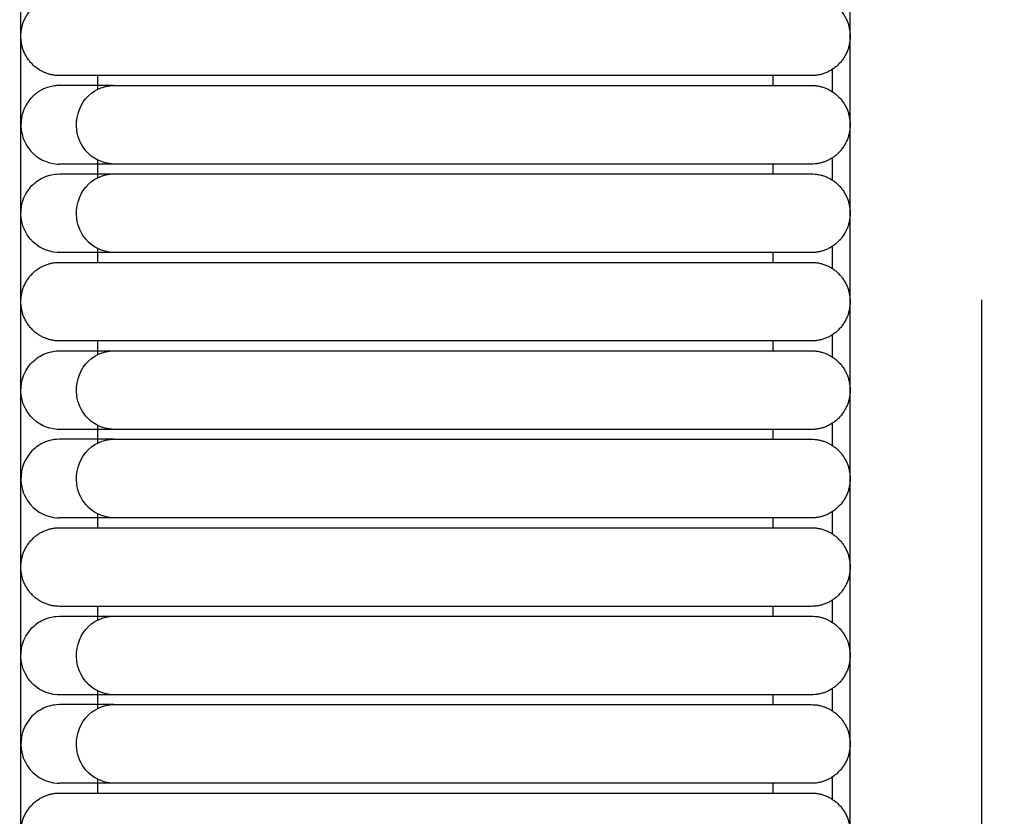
# Model space of a CAD drawing. Header units: millimetres. Extents: x -31695 to -19845, y -5614 to 7253.
# Tile 332 of 432: x -25814 to -25763, y 4725 to 4766. Entities that reach past the tile are written whole.
import ezdxf

# ---------------------------------------------------------------- set-up
doc = ezdxf.new("R2010")
doc.units = ezdxf.units.MM
doc.layers.add('2d', color=7, linetype='Continuous', true_color=0x000000)

msp = doc.modelspace()

# ---------------------------------------------------------------- linework, layer by layer
at = {"layer": '2d', "linetype": 'Continuous', "lineweight": -3}
for points, degree in [([(-25813.959, 4677.247), (-25813.959, 5052.785), (-25813.959, 5428.322)], 2), ([(-25771.146, 4697.546), (-25771.146, 5052.785), (-25771.146, 5408.023)], 2), ([(-25772.072, 4763.327), (-25772.072, 4762.947), (-25772.072, 4762.568), (-25772.072, 4762.189)], 3), ([(-25809.977, 4762.312), (-25809.977, 4762.662), (-25809.977, 4763.012)], 2), ([(-25780.107, 4763.012), (-25788.838, 4763.012), (-25797.57, 4763.012)], 2), ([(-25775.129, 4763.012), (-25775.129, 4762.758), (-25775.129, 4762.504)], 2), ([(-25813.255, 4762.022), (-25813.29, 4761.99), (-25813.324, 4761.959), (-25813.359, 4761.927)], 3), ([(-25813.145, 4762.11), (-25813.182, 4762.081), (-25813.219, 4762.051), (-25813.255, 4762.022)], 3), ([(-25813.029, 4762.19), (-25813.068, 4762.163), (-25813.106, 4762.137), (-25813.145, 4762.11)], 3), ([(-25812.908, 4762.261), (-25812.948, 4762.237), (-25812.989, 4762.214), (-25813.029, 4762.19)], 3), ([(-25812.782, 4762.324), (-25812.824, 4762.303), (-25812.866, 4762.282), (-25812.908, 4762.261)], 3), ([(-25812.653, 4762.378), (-25812.696, 4762.36), (-25812.739, 4762.342), (-25812.782, 4762.324)], 3), ([(-25812.52, 4762.423), (-25812.564, 4762.408), (-25812.609, 4762.393), (-25812.653, 4762.378)], 3), ([(-25812.385, 4762.458), (-25812.43, 4762.446), (-25812.475, 4762.434), (-25812.52, 4762.423)], 3), ([(-25812.247, 4762.484), (-25812.293, 4762.475), (-25812.339, 4762.466), (-25812.385, 4762.458)], 3), ([(-25812.108, 4762.499), (-25812.154, 4762.494), (-25812.201, 4762.489), (-25812.247, 4762.484)], 3), ([(-25811.968, 4762.504), (-25812.015, 4762.503), (-25812.061, 4762.501), (-25812.108, 4762.499)], 3), ([(-25797.57, 4762.504), (-25788.838, 4762.504), (-25780.107, 4762.504)], 2), ([(-25813.359, 4761.927), (-25813.391, 4761.892), (-25813.424, 4761.858), (-25813.456, 4761.824)], 3), ([(-25809.977, 4757.744), (-25809.977, 4758.19), (-25809.977, 4758.636)], 2), ([(-25772.072, 4758.759), (-25772.072, 4758.38), (-25772.072, 4758.001), (-25772.072, 4757.622)], 3), ([(-25812.077, 4758.447), (-25812.043, 4758.447), (-25812.009, 4758.446), (-25811.974, 4758.445)], 3), ([(-25811.676, 4758.445), (-25811.864, 4758.445), (-25811.962, 4758.445), (-25811.967, 4758.445)], 3), ([(-25780.107, 4758.444), (-25788.838, 4758.444), (-25797.57, 4758.444)], 2), ([(-25775.129, 4758.444), (-25775.129, 4758.191), (-25775.129, 4757.937)], 2), ([(-25797.57, 4757.937), (-25788.838, 4757.937), (-25780.107, 4757.937)], 2), ([(-25809.977, 4753.37), (-25809.977, 4753.719), (-25809.977, 4754.069)], 2), ([(-25772.072, 4754.192), (-25772.072, 4753.812), (-25772.072, 4753.433), (-25772.072, 4753.055)], 3), ([(-25811.974, 4753.877), (-25812.009, 4753.878), (-25812.043, 4753.879), (-25812.077, 4753.88)], 3), ([(-25811.676, 4753.877), (-25811.864, 4753.877), (-25811.962, 4753.877), (-25811.967, 4753.877)], 3), ([(-25797.57, 4753.877), (-25798.436, 4753.877), (-25799.306, 4753.877), (-25800.158, 4753.877)], 3), ([(-25780.107, 4753.877), (-25788.838, 4753.877), (-25797.57, 4753.877)], 2), ([(-25775.129, 4753.877), (-25775.129, 4753.623), (-25775.129, 4753.37)], 2), ([(-25797.57, 4753.37), (-25788.838, 4753.37), (-25780.107, 4753.37)], 2), ([(-25809.977, 4748.61), (-25809.977, 4748.96), (-25809.977, 4749.31)], 2), ([(-25780.107, 4749.31), (-25788.838, 4749.31), (-25797.57, 4749.31)], 2), ([(-25775.129, 4749.31), (-25775.129, 4749.056), (-25775.129, 4748.802)], 2), ([(-25772.072, 4749.625), (-25772.072, 4749.245), (-25772.072, 4748.866), (-25772.072, 4748.487)], 3), ([(-25797.57, 4748.802), (-25788.838, 4748.802), (-25780.107, 4748.802)], 2), ([(-25811.974, 4744.743), (-25812.009, 4744.744), (-25812.043, 4744.744), (-25812.077, 4744.745)], 3), ([(-25811.676, 4744.743), (-25811.864, 4744.743), (-25811.962, 4744.743), (-25811.967, 4744.743)], 3), ([(-25809.977, 4744.042), (-25809.977, 4744.488), (-25809.977, 4744.934)], 2), ([(-25797.57, 4744.742), (-25798.436, 4744.743), (-25799.306, 4744.743), (-25800.158, 4744.743)], 3), ([(-25780.107, 4744.742), (-25788.838, 4744.742), (-25797.57, 4744.742)], 2), ([(-25775.129, 4744.742), (-25775.129, 4744.489), (-25775.129, 4744.235)], 2), ([(-25772.072, 4745.057), (-25772.072, 4744.678), (-25772.072, 4744.299), (-25772.072, 4743.92)], 3), ([(-25797.57, 4744.235), (-25788.838, 4744.235), (-25780.107, 4744.235)], 2), ([(-25812.077, 4740.178), (-25812.043, 4740.177), (-25812.009, 4740.176), (-25811.974, 4740.175)], 3), ([(-25811.676, 4740.175), (-25811.864, 4740.175), (-25811.962, 4740.175), (-25811.967, 4740.175)], 3), ([(-25809.977, 4739.668), (-25809.977, 4740.017), (-25809.977, 4740.367)], 2), ([(-25797.57, 4740.175), (-25798.436, 4740.175), (-25799.306, 4740.175), (-25800.158, 4740.175)], 3), ([(-25780.107, 4740.175), (-25788.838, 4740.175), (-25797.57, 4740.175)], 2), ([(-25775.129, 4740.175), (-25775.129, 4739.921), (-25775.129, 4739.668)], 2), ([(-25772.072, 4740.49), (-25772.072, 4740.11), (-25772.072, 4739.731), (-25772.072, 4739.353)], 3), ([(-25797.57, 4739.668), (-25788.838, 4739.668), (-25780.107, 4739.668)], 2), ([(-25809.977, 4734.908), (-25809.977, 4735.258), (-25809.977, 4735.608)], 2), ([(-25780.107, 4735.608), (-25788.838, 4735.608), (-25797.57, 4735.608)], 2), ([(-25775.129, 4735.608), (-25775.129, 4735.354), (-25775.129, 4735.1)], 2), ([(-25772.072, 4735.923), (-25772.072, 4735.543), (-25772.072, 4735.164), (-25772.072, 4734.785)], 3), ([(-25797.57, 4735.1), (-25788.838, 4735.1), (-25780.107, 4735.1)], 2), ([(-25811.974, 4731.041), (-25812.009, 4731.041), (-25812.043, 4731.042), (-25812.077, 4731.043)], 3), ([(-25811.676, 4731.041), (-25811.864, 4731.041), (-25811.962, 4731.041), (-25811.967, 4731.041)], 3), ([(-25809.977, 4730.34), (-25809.977, 4730.786), (-25809.977, 4731.232)], 2), ([(-25797.57, 4731.04), (-25798.436, 4731.04), (-25799.306, 4731.041), (-25800.158, 4731.041)], 3), ([(-25780.107, 4731.04), (-25788.838, 4731.04), (-25797.57, 4731.04)], 2), ([(-25775.129, 4731.04), (-25775.129, 4730.787), (-25775.129, 4730.533)], 2), ([(-25772.072, 4731.355), (-25772.072, 4730.975), (-25772.072, 4730.596), (-25772.072, 4730.218)], 3), ([(-25797.57, 4730.533), (-25788.838, 4730.533), (-25780.107, 4730.533)], 2), ([(-25812.077, 4726.476), (-25812.043, 4726.475), (-25812.009, 4726.474), (-25811.974, 4726.473)], 3), ([(-25811.676, 4726.473), (-25811.864, 4726.473), (-25811.962, 4726.473), (-25811.967, 4726.473)], 3), ([(-25809.977, 4725.966), (-25809.977, 4726.315), (-25809.977, 4726.665)], 2), ([(-25780.107, 4726.473), (-25788.838, 4726.473), (-25797.57, 4726.473)], 2), ([(-25775.129, 4726.473), (-25775.129, 4726.219), (-25775.129, 4725.966)], 2), ([(-25772.072, 4726.788), (-25772.072, 4726.408), (-25772.072, 4726.029), (-25772.072, 4725.651)], 3), ([(-25797.57, 4725.966), (-25788.838, 4725.966), (-25780.107, 4725.966)], 2)]:
    msp.add_open_spline(points, degree=degree, dxfattribs=at)
for points, weights in [([(-25813.959, 4765.042), (-25813.959, 4767.072), (-25811.968, 4767.072)], [1, 0.707106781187, 1]), ([(-25773.137, 4767.072), (-25771.146, 4767.072), (-25771.146, 4765.042)], [0.999999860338, 0.707106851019, 1]), ([(-25811.968, 4763.012), (-25813.959, 4763.012), (-25813.959, 4765.042)], [1, 0.707106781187, 1]), ([(-25771.146, 4765.042), (-25771.146, 4763.012), (-25773.137, 4763.012)], [1, 0.707106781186, 1]), ([(-25809.161, 4763.012), (-25811.968, 4763.012), (-25811.968, 4763.012)], [0.919067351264, 0.951503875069, 1]), ([(-25773.137, 4762.504), (-25771.146, 4762.504), (-25771.146, 4760.474)], [0.999999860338, 0.707106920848, 0.999999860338]), ([(-25771.146, 4760.474), (-25771.146, 4758.444), (-25773.137, 4758.444)], [0.999999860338, 0.707106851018, 1]), ([(-25773.137, 4757.937), (-25771.146, 4757.937), (-25771.146, 4755.907)], [0.999999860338, 0.707106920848, 0.999999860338]), ([(-25771.146, 4755.907), (-25771.146, 4753.877), (-25773.137, 4753.877)], [0.999999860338, 0.707106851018, 1]), ([(-25813.959, 4751.34), (-25813.959, 4753.37), (-25811.968, 4753.37)], [1, 0.707106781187, 1]), ([(-25811.968, 4753.37), (-25811.968, 4753.37), (-25809.161, 4753.37)], [1, 0.951503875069, 0.919067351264]), ([(-25773.137, 4753.37), (-25771.146, 4753.37), (-25771.146, 4751.34)], [1, 0.707106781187, 1]), ([(-25811.968, 4749.31), (-25813.959, 4749.31), (-25813.959, 4751.34)], [1, 0.707106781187, 1]), ([(-25771.146, 4751.34), (-25771.146, 4749.31), (-25773.137, 4749.31)], [1, 0.707106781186, 1]), ([(-25809.161, 4749.31), (-25811.968, 4749.31), (-25811.968, 4749.31)], [0.919067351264, 0.951503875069, 1]), ([(-25773.137, 4748.802), (-25771.146, 4748.802), (-25771.146, 4746.772)], [1, 0.707106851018, 0.999999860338]), ([(-25773.137, 4744.235), (-25771.146, 4744.235), (-25771.146, 4742.205)], [0.999999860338, 0.707106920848, 0.999999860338]), ([(-25771.146, 4742.205), (-25771.146, 4740.175), (-25773.137, 4740.175)], [0.999999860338, 0.707106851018, 1]), ([(-25813.959, 4737.638), (-25813.959, 4739.668), (-25811.968, 4739.668)], [0.999999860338, 0.707106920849, 0.999999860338]), ([(-25811.968, 4739.668), (-25811.968, 4739.668), (-25809.161, 4739.668)], [0.999999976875, 0.951503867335, 0.919067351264]), ([(-25773.137, 4739.668), (-25771.146, 4739.668), (-25771.146, 4737.638)], [0.999999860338, 0.707106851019, 1]), ([(-25811.968, 4735.608), (-25813.959, 4735.608), (-25813.959, 4737.638)], [1, 0.707106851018, 0.999999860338]), ([(-25771.146, 4737.638), (-25771.146, 4735.608), (-25773.137, 4735.608)], [1, 0.707106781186, 1]), ([(-25809.161, 4735.608), (-25811.968, 4735.608), (-25811.968, 4735.608)], [0.919067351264, 0.951503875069, 1]), ([(-25773.137, 4735.1), (-25771.146, 4735.1), (-25771.146, 4733.07)], [0.999999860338, 0.707106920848, 0.999999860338]), ([(-25771.146, 4733.07), (-25771.146, 4731.04), (-25773.137, 4731.04)], [0.999999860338, 0.707106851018, 1]), ([(-25773.137, 4730.533), (-25771.146, 4730.533), (-25771.146, 4728.503)], [0.999999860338, 0.707106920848, 0.999999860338]), ([(-25771.146, 4728.503), (-25771.146, 4726.473), (-25773.137, 4726.473)], [0.999999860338, 0.707106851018, 1]), ([(-25813.959, 4723.936), (-25813.959, 4725.966), (-25811.968, 4725.966)], [1, 0.707106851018, 0.999999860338]), ([(-25811.968, 4725.966), (-25811.968, 4725.966), (-25809.161, 4725.966)], [1, 0.951503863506, 0.919067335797]), ([(-25773.137, 4725.966), (-25771.146, 4725.966), (-25771.146, 4723.936)], [1, 0.707106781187, 1])]:
    msp.add_rational_spline(points, weights, degree=2, dxfattribs=at)
for points, weights, knots in [([(-25797.57, 4763.012), (-25802.519, 4763.012), (-25806.018, 4763.012), (-25808.359, 4763.012), (-25809.161, 4763.012)], [1, 0.853553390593, 0.853553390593, 0.853553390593, 0.919067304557], [20.699849, 20.699849, 20.699849, 21.693962, 21.693962, 22.358871, 22.358871, 22.358871]), ([(-25773.137, 4763.012), (-25773.137, 4763.012), (-25775.179, 4763.012), (-25777.22, 4763.012), (-25780.107, 4763.012)], [0.999999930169, 0.853553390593, 0.853553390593, 0.853553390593, 1], [17.786146, 17.786146, 17.786146, 18.366045, 18.366045, 18.945944, 18.945944, 18.945944]), ([(-25780.107, 4762.504), (-25777.22, 4762.504), (-25775.179, 4762.504), (-25773.137, 4762.504), (-25773.137, 4762.504)], [1, 0.853553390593, 0.853553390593, 0.853553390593, 1], [5.598928, 5.598928, 5.598928, 6.178827, 6.178827, 6.758726, 6.758726, 6.758726]), ([(-25773.137, 4758.444), (-25773.137, 4758.444), (-25775.179, 4758.444), (-25777.22, 4758.444), (-25780.107, 4758.444)], [1, 0.853553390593, 0.853553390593, 0.853553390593, 1], [8.643682, 8.643682, 8.643682, 9.223581, 9.223581, 9.80348, 9.80348, 9.80348]), ([(-25780.107, 4757.937), (-25777.22, 4757.937), (-25775.179, 4757.937), (-25773.137, 4757.937), (-25773.137, 4757.937)], [1, 0.853553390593, 0.853553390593, 0.853553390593, 0.999999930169], [19.599792, 19.599792, 19.599792, 20.179691, 20.179691, 20.75959, 20.75959, 20.75959]), ([(-25773.137, 4753.877), (-25773.137, 4753.877), (-25775.179, 4753.877), (-25777.22, 4753.877), (-25780.107, 4753.877)], [1, 0.853553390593, 0.853553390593, 0.853553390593, 0.999999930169], [22.644545, 22.644545, 22.644545, 23.224444, 23.224444, 23.804343, 23.804343, 23.804343]), ([(-25809.161, 4753.37), (-25808.359, 4753.37), (-25806.018, 4753.37), (-25802.519, 4753.37), (-25797.57, 4753.37)], [0.919067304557, 0.853553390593, 0.853553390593, 0.853553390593, 1], [11.328464, 11.328464, 11.328464, 11.993374, 11.993374, 12.987487, 12.987487, 12.987487]), ([(-25780.107, 4753.37), (-25777.22, 4753.37), (-25775.179, 4753.37), (-25773.137, 4753.37), (-25773.137, 4753.37)], [1, 0.853553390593, 0.853553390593, 0.853553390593, 1], [14.741392, 14.741392, 14.741392, 15.321291, 15.321291, 15.90119, 15.90119, 15.90119]), ([(-25797.57, 4749.31), (-25802.519, 4749.31), (-25806.018, 4749.31), (-25808.359, 4749.31), (-25809.161, 4749.31)], [1, 0.853553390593, 0.853553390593, 0.853553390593, 0.919067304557], [20.699849, 20.699849, 20.699849, 21.693962, 21.693962, 22.358871, 22.358871, 22.358871]), ([(-25773.137, 4749.31), (-25773.137, 4749.31), (-25775.179, 4749.31), (-25777.22, 4749.31), (-25780.107, 4749.31)], [1, 0.853553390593, 0.853553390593, 0.853553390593, 1], [17.786146, 17.786146, 17.786146, 18.366045, 18.366045, 18.945944, 18.945944, 18.945944]), ([(-25780.107, 4748.802), (-25777.22, 4748.802), (-25775.179, 4748.802), (-25773.137, 4748.802), (-25773.137, 4748.802)], [0.999999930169, 0.853553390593, 0.853553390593, 0.853553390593, 0.999999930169], [19.599792, 19.599792, 19.599792, 20.179691, 20.179691, 20.75959, 20.75959, 20.75959]), ([(-25771.146, 4746.772), (-25771.146, 4745.931), (-25771.729, 4745.337), (-25772.312, 4744.742), (-25773.137, 4744.742)], [1, 0.853553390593, 0.853553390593, 0.853553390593, 1], [22.3303859, 22.3303859, 22.3303859, 22.4960713, 22.4960713, 22.6617567, 22.6617567, 22.6617567]), ([(-25773.137, 4744.742), (-25773.137, 4744.742), (-25775.179, 4744.742), (-25777.22, 4744.742), (-25780.107, 4744.742)], [1, 0.853553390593, 0.853553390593, 0.853553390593, 1], [22.661757, 22.661757, 22.661757, 23.241656, 23.241656, 23.821555, 23.821555, 23.821555]), ([(-25780.107, 4744.235), (-25777.22, 4744.235), (-25775.179, 4744.235), (-25773.137, 4744.235), (-25773.137, 4744.235)], [1, 0.853553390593, 0.853553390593, 0.853553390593, 1], [5.355154, 5.355154, 5.355154, 5.935053, 5.935053, 6.514952, 6.514952, 6.514952]), ([(-25773.137, 4740.175), (-25773.137, 4740.175), (-25775.179, 4740.175), (-25777.22, 4740.175), (-25780.107, 4740.175)], [1, 0.853553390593, 0.853553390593, 0.853553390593, 1], [8.399907, 8.399907, 8.399907, 8.979806, 8.979806, 9.559705, 9.559705, 9.559705]), ([(-25809.161, 4739.668), (-25808.359, 4739.668), (-25806.018, 4739.668), (-25802.519, 4739.668), (-25797.57, 4739.668)], [0.919067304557, 0.853553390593, 0.853553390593, 0.853553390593, 1], [11.328464, 11.328464, 11.328464, 11.993374, 11.993374, 12.987487, 12.987487, 12.987487]), ([(-25780.107, 4739.668), (-25777.22, 4739.668), (-25775.179, 4739.668), (-25773.137, 4739.668), (-25773.137, 4739.668)], [1, 0.853553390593, 0.853553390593, 0.853553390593, 0.999999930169], [14.741392, 14.741392, 14.741392, 15.321291, 15.321291, 15.90119, 15.90119, 15.90119]), ([(-25797.57, 4735.608), (-25802.519, 4735.608), (-25806.018, 4735.608), (-25808.359, 4735.608), (-25809.161, 4735.608)], [1, 0.853553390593, 0.853553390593, 0.853553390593, 0.919067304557], [20.699849, 20.699849, 20.699849, 21.693962, 21.693962, 22.358871, 22.358871, 22.358871]), ([(-25773.137, 4735.608), (-25773.137, 4735.608), (-25775.179, 4735.608), (-25777.22, 4735.608), (-25780.107, 4735.608)], [1, 0.853553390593, 0.853553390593, 0.853553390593, 1], [17.786146, 17.786146, 17.786146, 18.366045, 18.366045, 18.945944, 18.945944, 18.945944]), ([(-25780.107, 4735.1), (-25777.22, 4735.1), (-25775.179, 4735.1), (-25773.137, 4735.1), (-25773.137, 4735.1)], [1, 0.853553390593, 0.853553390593, 0.853553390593, 1], [19.599792, 19.599792, 19.599792, 20.179691, 20.179691, 20.75959, 20.75959, 20.75959]), ([(-25773.137, 4731.04), (-25773.137, 4731.04), (-25775.179, 4731.04), (-25777.22, 4731.04), (-25780.107, 4731.04)], [1, 0.853553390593, 0.853553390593, 0.853553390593, 1], [22.644545, 22.644545, 22.644545, 23.224444, 23.224444, 23.804343, 23.804343, 23.804343]), ([(-25780.107, 4730.533), (-25777.22, 4730.533), (-25775.179, 4730.533), (-25773.137, 4730.533), (-25773.137, 4730.533)], [1, 0.853553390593, 0.853553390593, 0.853553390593, 1], [5.598928, 5.598928, 5.598928, 6.178827, 6.178827, 6.758726, 6.758726, 6.758726]), ([(-25773.137, 4726.473), (-25773.137, 4726.473), (-25775.179, 4726.473), (-25777.22, 4726.473), (-25780.107, 4726.473)], [1, 0.853553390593, 0.853553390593, 0.853553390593, 1], [8.643682, 8.643682, 8.643682, 9.223581, 9.223581, 9.80348, 9.80348, 9.80348]), ([(-25809.161, 4725.966), (-25808.359, 4725.966), (-25806.018, 4725.966), (-25802.519, 4725.966), (-25797.57, 4725.966)], [0.919067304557, 0.853553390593, 0.853553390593, 0.853553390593, 1], [11.328464, 11.328464, 11.328464, 11.993374, 11.993374, 12.987487, 12.987487, 12.987487]), ([(-25780.107, 4725.966), (-25777.22, 4725.966), (-25775.179, 4725.966), (-25773.137, 4725.966), (-25773.137, 4725.966)], [1, 0.853553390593, 0.853553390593, 0.853553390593, 1], [14.741392, 14.741392, 14.741392, 15.321291, 15.321291, 15.90119, 15.90119, 15.90119])]:
    msp.add_rational_spline(points, weights, degree=2, knots=knots, dxfattribs=at)
for points, knots in [([(-25809.161, 4762.504), (-25809.844, 4762.504), (-25810.402, 4762.504), (-25810.835, 4762.504), (-25811.204, 4762.504), (-25811.481, 4762.504), (-25811.669, 4762.504), (-25811.857, 4762.504), (-25811.954, 4762.504), (-25811.968, 4762.504)], [0, 0, 0, 0, 0.864998, 0.864998, 0.864998, 1.595029, 1.595029, 1.595029, 2.314462, 2.314462, 2.314462, 2.314462]), ([(-25809.169, 4758.445), (-25809.775, 4758.477), (-25810.269, 4758.727), (-25810.607, 4759.127), (-25810.858, 4759.425), (-25811.023, 4759.802), (-25811.075, 4760.196), (-25811.151, 4760.776), (-25810.975, 4761.387), (-25810.605, 4761.824), (-25810.244, 4762.25), (-25809.705, 4762.504), (-25809.161, 4762.504)], [1.6012688, 1.6012688, 1.6012688, 1.6012688, 1.7660611, 1.7660611, 1.7660611, 1.887291, 1.887291, 1.887291, 2.0683148, 2.0683148, 2.0683148, 2.2447259, 2.2447259, 2.2447259, 2.2447259]), ([(-25809.161, 4762.504), (-25809.014, 4762.504), (-25808.823, 4762.504), (-25808.591, 4762.504), (-25807.988, 4762.504), (-25807.125, 4762.504), (-25806.134, 4762.504), (-25805.082, 4762.504), (-25803.775, 4762.504), (-25802.28, 4762.504), (-25800.789, 4762.504), (-25799.173, 4762.504), (-25797.57, 4762.504)], [2.244726, 2.244726, 2.244726, 2.244726, 2.426888, 2.426888, 2.426888, 2.879715, 2.879715, 2.879715, 3.355409, 3.355409, 3.355409, 3.845023, 3.845023, 3.845023, 3.845023]), ([(-25813.456, 4761.824), (-25813.837, 4761.387), (-25814.019, 4760.776), (-25813.941, 4760.196), (-25813.887, 4759.802), (-25813.717, 4759.425), (-25813.458, 4759.127), (-25813.11, 4758.727), (-25812.601, 4758.477), (-25812.077, 4758.447)], [14.7819117, 14.7819117, 14.7819117, 14.7819117, 14.9670219, 14.9670219, 14.9670219, 15.0909883, 15.0909883, 15.0909883, 15.2595006, 15.2595006, 15.2595006, 15.2595006]), ([(-25809.169, 4758.445), (-25809.851, 4758.445), (-25810.41, 4758.445), (-25810.843, 4758.445), (-25811.211, 4758.445), (-25811.489, 4758.445), (-25811.676, 4758.445)], [0, 0, 0, 0, 0.882578, 0.882578, 0.882578, 1.627446, 1.627446, 1.627446, 1.627446]), ([(-25797.57, 4758.445), (-25799.174, 4758.445), (-25800.791, 4758.445), (-25802.283, 4758.445), (-25803.779, 4758.445), (-25805.086, 4758.445), (-25806.139, 4758.445), (-25807.131, 4758.445), (-25807.994, 4758.445), (-25808.598, 4758.445), (-25808.83, 4758.445), (-25809.021, 4758.445), (-25809.169, 4758.445)], [0, 0, 0, 0, 0.489921, 0.489921, 0.489921, 0.9659, 0.9659, 0.9659, 1.418992, 1.418992, 1.418992, 1.601269, 1.601269, 1.601269, 1.601269]), ([(-25812.077, 4753.88), (-25812.601, 4753.909), (-25813.11, 4754.16), (-25813.458, 4754.56), (-25813.717, 4754.858), (-25813.887, 4755.235), (-25813.941, 4755.629), (-25814.019, 4756.209), (-25813.837, 4756.819), (-25813.456, 4757.256), (-25813.27, 4757.47), (-25813.038, 4757.64), (-25812.655, 4757.815), (-25812.521, 4757.86), (-25812.293, 4757.911), (-25812.201, 4757.925), (-25811.968, 4757.937)], [13.4536647, 13.4536647, 13.4536647, 13.4536647, 13.6698231, 13.6698231, 13.6698231, 13.8288406, 13.8288406, 13.8288406, 14.0662899, 14.0662899, 14.0662899, 14.1797667, 14.1797667, 14.2364823, 14.2364823, 14.2742571, 14.2742571, 14.2742571, 14.2742571]), ([(-25811.968, 4757.937), (-25811.954, 4757.937), (-25811.857, 4757.937), (-25811.669, 4757.937), (-25811.481, 4757.937), (-25811.204, 4757.937), (-25810.835, 4757.937), (-25810.402, 4757.937), (-25809.844, 4757.937), (-25809.161, 4757.937)], [14.274257, 14.274257, 14.274257, 14.274257, 14.962807, 14.962807, 14.962807, 15.661498, 15.661498, 15.661498, 16.489364, 16.489364, 16.489364, 16.489364]), ([(-25809.176, 4753.877), (-25809.775, 4753.909), (-25810.269, 4754.16), (-25810.607, 4754.56), (-25810.858, 4754.858), (-25811.023, 4755.235), (-25811.075, 4755.629), (-25811.151, 4756.209), (-25810.975, 4756.819), (-25810.605, 4757.256), (-25810.244, 4757.683), (-25809.705, 4757.937), (-25809.161, 4757.937)], [0.0014909, 0.0014909, 0.0014909, 0.0014909, 0.1660925, 0.1660925, 0.1660925, 0.287182, 0.287182, 0.287182, 0.4679963, 0.4679963, 0.4679963, 0.6442032, 0.6442032, 0.6442032, 0.6442032]), ([(-25809.161, 4757.937), (-25809.014, 4757.937), (-25808.823, 4757.937), (-25808.591, 4757.937), (-25807.988, 4757.937), (-25807.125, 4757.937), (-25806.134, 4757.937), (-25805.082, 4757.937), (-25803.775, 4757.937), (-25802.28, 4757.937), (-25800.789, 4757.937), (-25799.173, 4757.937), (-25797.57, 4757.937)], [16.489364, 16.489364, 16.489364, 16.489364, 16.643777, 16.643777, 16.643777, 17.027624, 17.027624, 17.027624, 17.430856, 17.430856, 17.430856, 17.845886, 17.845886, 17.845886, 17.845886]), ([(-25809.169, 4753.877), (-25809.851, 4753.877), (-25810.41, 4753.877), (-25810.843, 4753.877), (-25811.211, 4753.877), (-25811.489, 4753.877), (-25811.676, 4753.877)], [1.601269, 1.601269, 1.601269, 1.601269, 2.483847, 2.483847, 2.483847, 3.228714, 3.228714, 3.228714, 3.228714]), ([(-25797.57, 4753.877), (-25799.174, 4753.877), (-25800.791, 4753.877), (-25802.283, 4753.877), (-25803.779, 4753.877), (-25805.086, 4753.877), (-25806.139, 4753.877), (-25807.131, 4753.877), (-25807.994, 4753.877), (-25808.598, 4753.877), (-25808.83, 4753.877), (-25809.021, 4753.877), (-25809.169, 4753.877)], [0, 0, 0, 0, 0.489921, 0.489921, 0.489921, 0.9659, 0.9659, 0.9659, 1.418993, 1.418993, 1.418993, 1.601269, 1.601269, 1.601269, 1.601269]), ([(-25764.368, 4751.433), (-25764.368, 4721.94), (-25764.368, 4672.42), (-25764.368, 4639.824), (-25763.571, 4625.813), (-25763.391, 4623.337), (-25763.187, 4621.125)], [-1.557286, -1.557286, -1.557286, -1.557286, -1, -0.5, -0.5, -0.378504, -0.378504, -0.378504, -0.378504]), ([(-25812.077, 4744.745), (-25812.601, 4744.775), (-25813.11, 4745.025), (-25813.458, 4745.425), (-25813.717, 4745.723), (-25813.887, 4746.1), (-25813.941, 4746.494), (-25814.019, 4747.074), (-25813.837, 4747.685), (-25813.456, 4748.122), (-25813.27, 4748.335), (-25813.038, 4748.505), (-25812.655, 4748.68), (-25812.521, 4748.725), (-25812.293, 4748.776), (-25812.201, 4748.79), (-25811.968, 4748.802)], [13.4536552, 13.4536552, 13.4536552, 13.4536552, 13.6698162, 13.6698162, 13.6698162, 13.8288354, 13.8288354, 13.8288354, 14.0662875, 14.0662875, 14.0662875, 14.1797656, 14.1797656, 14.2364819, 14.2364819, 14.2742571, 14.2742571, 14.2742571, 14.2742571]), ([(-25811.968, 4748.802), (-25811.954, 4748.802), (-25811.857, 4748.802), (-25811.669, 4748.802), (-25811.481, 4748.802), (-25811.204, 4748.802), (-25810.835, 4748.802), (-25810.402, 4748.802), (-25809.844, 4748.802), (-25809.161, 4748.802)], [14.274257, 14.274257, 14.274257, 14.274257, 14.962807, 14.962807, 14.962807, 15.661498, 15.661498, 15.661498, 16.489364, 16.489364, 16.489364, 16.489364]), ([(-25809.169, 4744.743), (-25809.775, 4744.775), (-25810.269, 4745.025), (-25810.607, 4745.425), (-25810.858, 4745.723), (-25811.023, 4746.1), (-25811.075, 4746.494), (-25811.151, 4747.074), (-25810.975, 4747.685), (-25810.605, 4748.122), (-25810.244, 4748.548), (-25809.705, 4748.802), (-25809.161, 4748.802)], [1.6012688, 1.6012688, 1.6012688, 1.6012688, 1.7660611, 1.7660611, 1.7660611, 1.887291, 1.887291, 1.887291, 2.0683148, 2.0683148, 2.0683148, 2.2447259, 2.2447259, 2.2447259, 2.2447259]), ([(-25809.161, 4748.802), (-25809.014, 4748.802), (-25808.823, 4748.802), (-25808.591, 4748.802), (-25807.988, 4748.802), (-25807.125, 4748.802), (-25806.134, 4748.802), (-25805.082, 4748.802), (-25803.775, 4748.802), (-25802.28, 4748.802), (-25800.789, 4748.802), (-25799.173, 4748.802), (-25797.57, 4748.802)], [16.489364, 16.489364, 16.489364, 16.489364, 16.643777, 16.643777, 16.643777, 17.027624, 17.027624, 17.027624, 17.430856, 17.430856, 17.430856, 17.845886, 17.845886, 17.845886, 17.845886]), ([(-25809.169, 4744.743), (-25809.851, 4744.743), (-25810.41, 4744.743), (-25810.843, 4744.743), (-25811.211, 4744.743), (-25811.489, 4744.743), (-25811.676, 4744.743)], [0, 0, 0, 0, 0.882578, 0.882578, 0.882578, 1.627446, 1.627446, 1.627446, 1.627446]), ([(-25797.57, 4744.743), (-25799.174, 4744.743), (-25800.791, 4744.743), (-25802.283, 4744.743), (-25803.779, 4744.743), (-25805.086, 4744.743), (-25806.139, 4744.743), (-25807.131, 4744.743), (-25807.994, 4744.743), (-25808.598, 4744.743), (-25808.83, 4744.743), (-25809.021, 4744.743), (-25809.169, 4744.743)], [0, 0, 0, 0, 0.489921, 0.489921, 0.489921, 0.9659, 0.9659, 0.9659, 1.418992, 1.418992, 1.418992, 1.601269, 1.601269, 1.601269, 1.601269]), ([(-25811.968, 4744.235), (-25812.201, 4744.223), (-25812.293, 4744.209), (-25812.521, 4744.158), (-25812.655, 4744.113), (-25813.038, 4743.938), (-25813.27, 4743.768), (-25813.456, 4743.554), (-25813.837, 4743.117), (-25814.019, 4742.506), (-25813.941, 4741.927), (-25813.887, 4741.533), (-25813.717, 4741.156), (-25813.458, 4740.858), (-25813.11, 4740.458), (-25812.601, 4740.207), (-25812.077, 4740.178)], [9.716293, 9.716293, 9.716293, 9.716293, 9.7540678, 9.7540678, 9.8107834, 9.8107834, 9.9242602, 9.9242602, 9.9242602, 10.1617095, 10.1617095, 10.1617095, 10.320727, 10.320727, 10.320727, 10.5368854, 10.5368854, 10.5368854, 10.5368854]), ([(-25809.161, 4744.235), (-25809.844, 4744.235), (-25810.402, 4744.235), (-25810.835, 4744.235), (-25811.204, 4744.235), (-25811.481, 4744.235), (-25811.669, 4744.235), (-25811.857, 4744.235), (-25811.954, 4744.235), (-25811.968, 4744.235)], [7.501186, 7.501186, 7.501186, 7.501186, 8.329052, 8.329052, 8.329052, 9.027743, 9.027743, 9.027743, 9.716293, 9.716293, 9.716293, 9.716293]), ([(-25809.169, 4740.175), (-25809.775, 4740.207), (-25810.269, 4740.458), (-25810.607, 4740.858), (-25810.858, 4741.156), (-25811.023, 4741.533), (-25811.075, 4741.927), (-25811.151, 4742.506), (-25810.975, 4743.117), (-25810.605, 4743.554), (-25810.244, 4743.981), (-25809.705, 4744.235), (-25809.161, 4744.235)], [1.6012688, 1.6012688, 1.6012688, 1.6012688, 1.7660611, 1.7660611, 1.7660611, 1.887291, 1.887291, 1.887291, 2.0683148, 2.0683148, 2.0683148, 2.2447259, 2.2447259, 2.2447259, 2.2447259]), ([(-25809.161, 4744.235), (-25809.014, 4744.235), (-25808.823, 4744.235), (-25808.591, 4744.235), (-25807.988, 4744.235), (-25807.125, 4744.235), (-25806.134, 4744.235), (-25805.082, 4744.235), (-25803.775, 4744.235), (-25802.28, 4744.235), (-25800.789, 4744.235), (-25799.173, 4744.235), (-25797.57, 4744.235)], [2.244726, 2.244726, 2.244726, 2.244726, 2.399139, 2.399139, 2.399139, 2.782987, 2.782987, 2.782987, 3.186218, 3.186218, 3.186218, 3.601249, 3.601249, 3.601249, 3.601249]), ([(-25809.169, 4740.175), (-25809.851, 4740.175), (-25810.41, 4740.175), (-25810.843, 4740.175), (-25811.211, 4740.175), (-25811.489, 4740.175), (-25811.676, 4740.175)], [0, 0, 0, 0, 0.882578, 0.882578, 0.882578, 1.627446, 1.627446, 1.627446, 1.627446]), ([(-25797.57, 4740.175), (-25799.174, 4740.175), (-25800.791, 4740.175), (-25802.283, 4740.175), (-25803.779, 4740.175), (-25805.086, 4740.175), (-25806.139, 4740.175), (-25807.131, 4740.175), (-25807.994, 4740.175), (-25808.598, 4740.175), (-25808.83, 4740.175), (-25809.021, 4740.175), (-25809.169, 4740.175)], [0, 0, 0, 0, 0.489921, 0.489921, 0.489921, 0.9659, 0.9659, 0.9659, 1.418992, 1.418992, 1.418992, 1.601269, 1.601269, 1.601269, 1.601269]), ([(-25812.077, 4731.043), (-25812.601, 4731.072), (-25813.11, 4731.323), (-25813.458, 4731.723), (-25813.717, 4732.021), (-25813.887, 4732.398), (-25813.941, 4732.792), (-25814.019, 4733.372), (-25813.837, 4733.983), (-25813.456, 4734.42), (-25813.27, 4734.633), (-25813.038, 4734.803), (-25812.655, 4734.978), (-25812.521, 4735.023), (-25812.293, 4735.074), (-25812.201, 4735.088), (-25811.968, 4735.1)], [13.4536647, 13.4536647, 13.4536647, 13.4536647, 13.6698231, 13.6698231, 13.6698231, 13.8288406, 13.8288406, 13.8288406, 14.0662899, 14.0662899, 14.0662899, 14.1797667, 14.1797667, 14.2364823, 14.2364823, 14.2742571, 14.2742571, 14.2742571, 14.2742571]), ([(-25811.968, 4735.1), (-25811.954, 4735.1), (-25811.857, 4735.1), (-25811.669, 4735.1), (-25811.481, 4735.1), (-25811.204, 4735.1), (-25810.835, 4735.1), (-25810.402, 4735.1), (-25809.844, 4735.1), (-25809.161, 4735.1)], [14.274257, 14.274257, 14.274257, 14.274257, 14.962807, 14.962807, 14.962807, 15.661498, 15.661498, 15.661498, 16.489364, 16.489364, 16.489364, 16.489364]), ([(-25809.169, 4731.041), (-25809.775, 4731.072), (-25810.269, 4731.323), (-25810.607, 4731.723), (-25810.858, 4732.021), (-25811.023, 4732.398), (-25811.075, 4732.792), (-25811.151, 4733.372), (-25810.975, 4733.983), (-25810.605, 4734.42), (-25810.244, 4734.846), (-25809.705, 4735.1), (-25809.161, 4735.1)], [1.6012688, 1.6012688, 1.6012688, 1.6012688, 1.7660611, 1.7660611, 1.7660611, 1.887291, 1.887291, 1.887291, 2.0683148, 2.0683148, 2.0683148, 2.2447259, 2.2447259, 2.2447259, 2.2447259]), ([(-25809.161, 4735.1), (-25809.014, 4735.1), (-25808.823, 4735.1), (-25808.591, 4735.1), (-25807.988, 4735.1), (-25807.125, 4735.1), (-25806.134, 4735.1), (-25805.082, 4735.1), (-25803.775, 4735.1), (-25802.28, 4735.1), (-25800.789, 4735.1), (-25799.173, 4735.1), (-25797.57, 4735.1)], [16.489364, 16.489364, 16.489364, 16.489364, 16.643777, 16.643777, 16.643777, 17.027624, 17.027624, 17.027624, 17.430856, 17.430856, 17.430856, 17.845886, 17.845886, 17.845886, 17.845886]), ([(-25809.169, 4731.041), (-25809.851, 4731.041), (-25810.41, 4731.041), (-25810.843, 4731.041), (-25811.211, 4731.041), (-25811.489, 4731.041), (-25811.676, 4731.041)], [0, 0, 0, 0, 0.882578, 0.882578, 0.882578, 1.627446, 1.627446, 1.627446, 1.627446]), ([(-25797.57, 4731.041), (-25799.174, 4731.041), (-25800.791, 4731.041), (-25802.283, 4731.041), (-25803.779, 4731.041), (-25805.086, 4731.041), (-25806.139, 4731.041), (-25807.131, 4731.041), (-25807.994, 4731.041), (-25808.598, 4731.041), (-25808.83, 4731.041), (-25809.021, 4731.041), (-25809.169, 4731.041)], [0, 0, 0, 0, 0.489921, 0.489921, 0.489921, 0.9659, 0.9659, 0.9659, 1.418992, 1.418992, 1.418992, 1.601269, 1.601269, 1.601269, 1.601269]), ([(-25811.968, 4730.533), (-25812.201, 4730.521), (-25812.293, 4730.507), (-25812.521, 4730.456), (-25812.655, 4730.411), (-25813.038, 4730.236), (-25813.27, 4730.066), (-25813.456, 4729.852), (-25813.837, 4729.415), (-25814.019, 4728.804), (-25813.941, 4728.225), (-25813.887, 4727.831), (-25813.717, 4727.454), (-25813.458, 4727.156), (-25813.11, 4726.756), (-25812.601, 4726.505), (-25812.077, 4726.476)], [2.3144621, 2.3144621, 2.3144621, 2.3144621, 2.3521039, 2.3521039, 2.4086198, 2.4086198, 2.521697, 2.521697, 2.521697, 2.7592388, 2.7592388, 2.7592388, 2.9183181, 2.9183181, 2.9183181, 3.1345607, 3.1345607, 3.1345607, 3.1345607]), ([(-25809.161, 4730.533), (-25809.844, 4730.533), (-25810.402, 4730.533), (-25810.835, 4730.533), (-25811.204, 4730.533), (-25811.481, 4730.533), (-25811.669, 4730.533), (-25811.857, 4730.533), (-25811.954, 4730.533), (-25811.968, 4730.533)], [0, 0, 0, 0, 0.864998, 0.864998, 0.864998, 1.595029, 1.595029, 1.595029, 2.314462, 2.314462, 2.314462, 2.314462]), ([(-25809.169, 4726.473), (-25809.775, 4726.505), (-25810.269, 4726.756), (-25810.607, 4727.156), (-25810.858, 4727.454), (-25811.023, 4727.831), (-25811.075, 4728.225), (-25811.151, 4728.804), (-25810.975, 4729.415), (-25810.605, 4729.852), (-25810.244, 4730.279), (-25809.705, 4730.533), (-25809.161, 4730.533)], [1.6012688, 1.6012688, 1.6012688, 1.6012688, 1.7660611, 1.7660611, 1.7660611, 1.887291, 1.887291, 1.887291, 2.0683148, 2.0683148, 2.0683148, 2.2447259, 2.2447259, 2.2447259, 2.2447259]), ([(-25809.161, 4730.533), (-25809.014, 4730.533), (-25808.823, 4730.533), (-25808.591, 4730.533), (-25807.988, 4730.533), (-25807.125, 4730.533), (-25806.134, 4730.533), (-25805.082, 4730.533), (-25803.775, 4730.533), (-25802.28, 4730.533), (-25800.789, 4730.533), (-25799.173, 4730.533), (-25797.57, 4730.533)], [2.244726, 2.244726, 2.244726, 2.244726, 2.426888, 2.426888, 2.426888, 2.879715, 2.879715, 2.879715, 3.355409, 3.355409, 3.355409, 3.845023, 3.845023, 3.845023, 3.845023]), ([(-25809.169, 4726.473), (-25809.851, 4726.473), (-25810.41, 4726.473), (-25810.843, 4726.473), (-25811.211, 4726.473), (-25811.489, 4726.473), (-25811.676, 4726.473)], [0, 0, 0, 0, 0.882578, 0.882578, 0.882578, 1.627446, 1.627446, 1.627446, 1.627446]), ([(-25797.57, 4726.473), (-25799.174, 4726.473), (-25800.791, 4726.473), (-25802.283, 4726.473), (-25803.779, 4726.473), (-25805.086, 4726.473), (-25806.139, 4726.473), (-25807.131, 4726.473), (-25807.994, 4726.473), (-25808.598, 4726.473), (-25808.83, 4726.473), (-25809.021, 4726.473), (-25809.169, 4726.473)], [0, 0, 0, 0, 0.489921, 0.489921, 0.489921, 0.9659, 0.9659, 0.9659, 1.418992, 1.418992, 1.418992, 1.601269, 1.601269, 1.601269, 1.601269])]:
    msp.add_open_spline(points, degree=3, knots=knots, dxfattribs=at)

doc.saveas('drawing.dxf')
